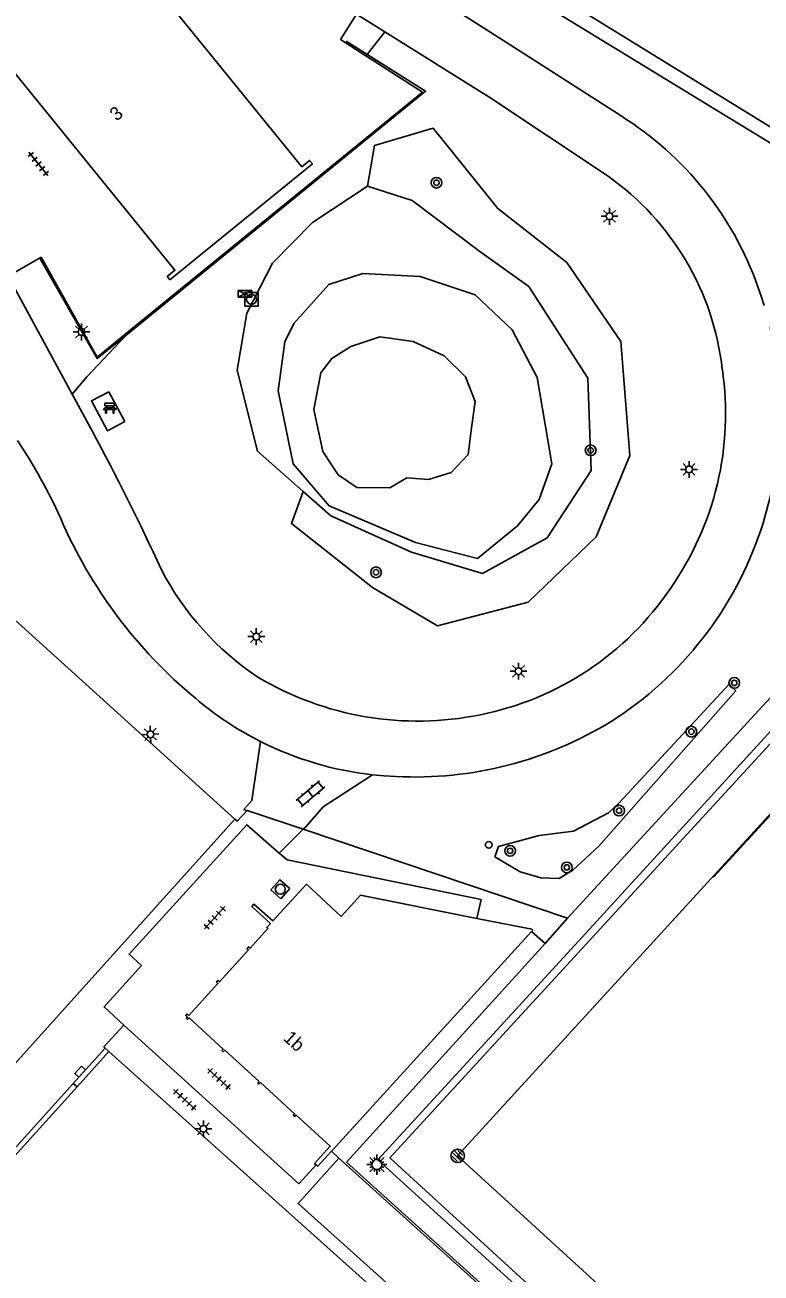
# Model space of a CAD drawing. Extents: x 128000 to 131008, y 398996 to 402500.
# Drawn here: x 128820.2 to 128875.2, y 399965.6 to 400058.8 of the extents above; entities that cross this region are included whole.
import ezdxf

# ---------------------------------------------------------------- set-up
doc = ezdxf.new("R2010")
doc.units = 0
for name, color, linetype in [('bs-afsc-ballenvanger', 7, 'Continuous'), ('bs-afsc-belijning', 7, 'Continuous'), ('bs-afsc-doel', 7, 'Continuous'), ('bs-afsc-hekwerk laag', 7, 'Continuous'), ('bs-symb-cornervlag', 7, 'Continuous'), ('bs-symb-veldverlichting', 7, 'Continuous'), ('gg-afsc-haag', 7, 'Continuous'), ('gg-afsc-hekwerk', 7, 'Continuous'), ('gg-anno-huisnummerreeks BGT', 7, 'Continuous'), ('gg-bbg-hoofdgebouw', 7, 'Continuous'), ('gg-knt-BGT kruinlijn', 7, 'Continuous'), ('gg-knt-verharding', 7, 'Continuous'), ('gg-kntw-beschoeiing', 7, 'Continuous'), ('gg-kntw-bovenkant insteek waterloop', 7, 'Continuous'), ('gg-kntw-waterlijn', 7, 'Continuous'), ('gt-grn-groengrens', 7, 'Continuous'), ('gt-symb-afsluitpaal', 7, 'Continuous'), ('gt-symb-bank', 7, 'Continuous'), ('gt-symb-boom', 7, 'Continuous'), ('gt-symb-kast', 7, 'Continuous'), ('gt-symb-klinker verharding', 7, 'Continuous'), ('gt-symb-kolk', 7, 'Continuous'), ('gt-symb-lichtmast', 7, 'Continuous'), ('gt-symb-rioolschacht', 7, 'Continuous'), ('gt-symb-tegel verharding', 7, 'Continuous')]:
    doc.layers.add(name, color=color, linetype=linetype)

# ---------------------------------------------------------------- blocks, each defined once
blk = doc.blocks.new('gt0-LMAST')
at = {"layer": 'gt-symb-lichtmast'}
for p, q in [((-0.182, 0.173), (-0.447, 0.438)), ((-0.005, 0.246), (-0.005, 0.621)), ((0.172, 0.173), (0.437, 0.438)), ((-0.255, -0.004), (-0.63, -0.004)), ((-0.182, -0.181), (-0.447, -0.446)), ((-0.005, -0.254), (-0.005, -0.629)), ((0.437, -0.446), (0.172, -0.181)), ((0.245, -0.004), (0.62, -0.004))]:
    blk.add_line(p, q, dxfattribs=at)
blk.add_circle((-0.005, -0.004), 0.25, dxfattribs=at)
blk = doc.blocks.new('gt0-BANK')
at = {"layer": 'gt-symb-bank'}
for p, q in [((-0.504, 0.274), (-0.322, 0.274)), ((-0.314, 0.265), (-0.314, 0.007)), ((-0.308, 0), (-0.266, 0)), ((-0.258, 0.009), (-0.258, 0.265)), ((-0.251, 0.274), (0.252, 0.274)), ((-0.243, 0.547), (-0.243, 0.412)), ((0.244, 0.487), (0.244, 0.547)), ((0.26, 0.265), (0.26, 0.007)), ((0.266, 0), (0.305, 0)), ((0.311, 0.007), (0.311, 0.265)), ((0.319, 0.274), (0.501, 0.274))]:
    blk.add_line(p, q, dxfattribs=at)
for points in [[(-0.251, 0.404), (-0.362, 0.404), (-0.504, 0.274)], [(-0.362, 0.761), (-0.362, 0.554), (-0.251, 0.554)], [(0.252, 0.554), (0.359, 0.554), (0.359, 0.761), (-0.362, 0.761)], [(0.501, 0.274), (0.359, 0.404), (0.244, 0.404)]]:
    blk.add_lwpolyline(points, dxfattribs=at)
for centre, start, end in [((-0.308, 0.007), 180, 270), ((0.266, 0.007), 180, 270), ((0.305, 0.007), 270, 0)]:
    blk.add_arc(centre, 0.00643, start, end, dxfattribs=at)
for points, degree in [([(-0.322, 0.274), (-0.314, 0.273), (-0.314, 0.265)], 2), ([(-0.266, 0), (-0.258, 0), (-0.258, 0.009)], 2), ([(-0.258, 0.265), (-0.257, 0.274), (-0.251, 0.274)], 2), ([(-0.251, 0.554), (-0.243, 0.553), (-0.243, 0.547)], 2), ([(-0.243, 0.412), (-0.243, 0.404), (-0.251, 0.404)], 2), ([(-0.18, 0.554), (0, 0.554), (0.18, 0.554), (0.189, 0.553), (0.189, 0.547), (0.189, 0.48), (0.189, 0.412), (0.189, 0.404), (0.18, 0.404), (0, 0.404), (-0.18, 0.404), (-0.188, 0.404), (-0.188, 0.412), (-0.188, 0.48), (-0.188, 0.547), (-0.186, 0.554), (-0.18, 0.554)], 3), ([(0.244, 0.547), (0.245, 0.554), (0.252, 0.554)], 2), ([(0.244, 0.404), (0.244, 0.462), (0.244, 0.487)], 2), ([(0.252, 0.274), (0.26, 0.273), (0.26, 0.265)], 2), ([(0.311, 0.265), (0.312, 0.274), (0.319, 0.274)], 2)]:
    blk.add_open_spline(points, degree=degree, dxfattribs=at)
blk = doc.blocks.new('gt0-KAST')
at = {"layer": 'gt-symb-kast'}
for p, q in [((-0.501, -0.249), (0.501, 0.249)), ((-0.501, 0.249), (0.501, -0.249))]:
    blk.add_line(p, q, dxfattribs=at)
blk.add_lwpolyline([(0.501, 0.249), (-0.501, 0.249), (-0.501, -0.249), (0.501, -0.249)], close=True, dxfattribs=at)
blk = doc.blocks.new('gt0-RS')
at = {"layer": 'gt-symb-rioolschacht'}
blk.add_lwpolyline([(-0.5, -0.5), (0.5, -0.5), (0.5, 0.5), (-0.5, 0.5)], close=True, dxfattribs=at)
blk.add_circle((0, 0), 0.375, dxfattribs=at)
blk = doc.blocks.new('gt0-BOOM')
at = {"layer": 'gt-symb-boom'}
for radius in [0.4, 0.2]:
    blk.add_circle((0, 0), radius, dxfattribs=at)
blk = doc.blocks.new('gt0-KL1')
at = {"layer": 'gt-symb-klinker verharding'}
for p, q in [((-1.15, 0.3), (1.15, 0.3)), ((-1, -0.3), (-1, 0.3)), ((-0.5, 0.3), (-0.5, 0.45)), ((0, -0.3), (0, 0.3)), ((0.5, 0.3), (0.5, 0.45)), ((1, -0.3), (1, 0.3)), ((-1.15, -0.3), (1.15, -0.3)), ((-0.5, -0.45), (-0.5, -0.3)), ((0.5, -0.45), (0.5, -0.3))]:
    blk.add_line(p, q, dxfattribs=at)
blk = doc.blocks.new('gt0-TEG1')
at = {"layer": 'gt-symb-tegel verharding'}
for p, q in [((-1.125, 0), (1.125, 0)), ((-0.9, -0.25), (-0.9, 0.25)), ((-0.45, -0.25), (-0.45, 0.25)), ((0, -0.25), (0, 0.25)), ((0.45, -0.25), (0.45, 0.25)), ((0.9, -0.25), (0.9, 0.25))]:
    blk.add_line(p, q, dxfattribs=at)
blk = doc.blocks.new('gt0-KOLK')
at = {"layer": 'gt-symb-kolk'}
blk.add_lwpolyline([(0, 0), (0.375, 0), (0.375, 0.4), (-0.375, 0.4), (-0.375, 0), (0, 0)], dxfattribs=at)
blk = doc.blocks.new('bs0-VELDV')
at = {"layer": 'bs-symb-veldverlichting'}
for p, q in [((-0.375, 0), (-0.75, 0)), ((-0.53, 0.53), (-0.265, 0.265)), ((-0.346, 0.144), (-0.52, 0.215)), ((-0.215, 0.52), (-0.144, 0.346)), ((0, 0.75), (0, 0.375)), ((0.215, 0.52), (0.144, 0.346)), ((0.265, 0.265), (0.53, 0.53)), ((0.346, 0.144), (0.52, 0.215)), ((0.375, 0), (0.75, 0)), ((-0.265, -0.265), (-0.53, -0.53)), ((-0.346, -0.144), (-0.52, -0.215)), ((-0.144, -0.346), (-0.215, -0.52)), ((0, -0.375), (0, -0.75)), ((0.144, -0.346), (0.215, -0.52)), ((0.265, -0.265), (0.53, -0.53)), ((0.346, -0.144), (0.52, -0.215))]:
    blk.add_line(p, q, dxfattribs=at)
blk.add_circle((0, 0), 0.375, dxfattribs=at)
blk = doc.blocks.new('bs0-CORNVLG')
at = {"layer": 'bs-symb-cornervlag'}
for p, q in [((-0.345, 0.203), (0.203, -0.345)), ((-0.212, 0.354), (0.345, -0.203)), ((0.025, 0.399), (0.399, 0.025)), ((-0.399, -0.025), (-0.025, -0.399))]:
    blk.add_line(p, q, dxfattribs=at)
blk.add_circle((0, 0), 0.5, dxfattribs=at)
blk = doc.blocks.new('gt0-APAAL')
at = {"layer": 'gt-symb-afsluitpaal'}
blk.add_circle((0, 0), 0.25, dxfattribs=at)

msp = doc.modelspace()

# ---------------------------------------------------------------- linework, layer by layer
at = {"layer": 'bs-afsc-ballenvanger'}
msp.add_line((128862.4, 399991.239), (128879.987, 400010.504), dxfattribs=at)
at = {"layer": 'bs-afsc-belijning'}
msp.add_lwpolyline([(128969.493, 399954.084), (128926.299, 399906.869), (128852.546, 399974.328), (128895.703, 400021.526), (128969.493, 399954.084)], dxfattribs=at)
at = {"layer": 'bs-afsc-doel'}
msp.add_line((128871.653, 399995.138), (128876.733, 400000.664), dxfattribs=at)
at = {"layer": 'bs-afsc-hekwerk laag'}
for points in [[(128821.359, 400041.337), (128825.64, 400033.841), (128850.147, 400053.799), (128844.216, 400057.531)], [(128860.457, 399961.411), (128846.597, 399974.02), (128862.4, 399991.239)]]:
    msp.add_lwpolyline(points, dxfattribs=at)
at = {"layer": 'gg-afsc-haag'}
msp.add_lwpolyline([(128855.332, 399996.663), (128855.594, 399997.422), (128858.624, 399998.241), (128861.187, 399998.56), (128863.809, 399999.926), (128864.604, 400000.67), (128872.816, 400009.54), (128873.301, 400009.051), (128863.074, 399997.443), (128861.171, 399995.684), (128860.112, 399995.021), (128858.766, 399995.079), (128857.223, 399995.528), (128855.332, 399996.663)], dxfattribs=at)
at = {"layer": 'gg-afsc-hekwerk'}
for p, q in [((128845.781, 400056.546), (128844.216, 400057.531)), ((128835.925, 399999.468), (128808.709, 400024.106)), ((128860.739, 399992.067), (128877.82, 400010.635)), ((128862.4, 399991.239), (128879.987, 400010.504)), ((128836.576, 400000.192), (128836.818, 400000.095)), ((128835.925, 399999.468), (128812.945, 399973.925)), ((128860.739, 399992.067), (128841.023, 399998.704)), ((128860.739, 399992.067), (128859.084, 399990.19)), ((128859.084, 399990.19), (128858.07, 399991.084)), ((128826.517, 399982.115), (128824.133, 399979.473)), ((128853.64, 399957.82), (128826.517, 399982.115)), ((128824.133, 399979.473), (128818.774, 399973.534)), ((128843.121, 399974.67), (128843.674, 399974.165))]:
    msp.add_line(p, q, dxfattribs=at)
for points in [[(128827.77, 400035.575), (128850.147, 400053.799), (128845.781, 400056.546)], [(128821.359, 400041.337), (128825.64, 400033.841), (128827.77, 400035.575)], [(128836.818, 400000.095), (128836.083, 399999.325), (128835.925, 399999.468)], [(128841.023, 399998.704), (128836.836, 400000.113), (128836.818, 400000.095)], [(128860.457, 399961.411), (128846.597, 399974.02), (128862.4, 399991.239)], [(128843.674, 399974.165), (128857.574, 399961.621), (128853.925, 399957.565)]]:
    msp.add_lwpolyline(points, dxfattribs=at)
at = {"layer": 'gg-bbg-hoofdgebouw'}
for p, q in [((128858.07, 399991.084), (128843.222, 399974.781)), ((128843.222, 399974.781), (128843.121, 399974.67))]:
    msp.add_line(p, q, dxfattribs=at)
for points in [[(128826.349, 400067.256), (128826.551, 400067.008), (128825.981, 400066.545), (128840.924, 400048.171), (128841.497, 400048.637), (128841.699, 400048.389), (128831.066, 400039.738), (128830.871, 400039.979), (128831.445, 400040.446), (128816.486, 400058.832), (128815.912, 400058.365), (128815.716, 400058.605), (128826.349, 400067.256)], [(128841.977, 399973.657), (128841.861, 399973.762), (128843.04, 399975.056), (128840.478, 399977.389), (128840.37, 399977.271), (128840.274, 399977.358), (128840.375, 399977.469), (128837.817, 399979.799), (128837.716, 399979.688), (128837.62, 399979.776), (128837.721, 399979.886), (128835.156, 399982.223), (128835.048, 399982.105), (128834.952, 399982.192), (128835.053, 399982.303), (128832.495, 399984.633), (128832.387, 399984.514), (128832.291, 399984.602), (128832.372, 399984.69), (128832.254, 399984.798), (128832.365, 399984.919), (128832.475, 399984.818), (128834.648, 399987.198), (128834.534, 399987.302), (128834.648, 399987.427), (128834.762, 399987.323), (128836.935, 399989.702), (128836.821, 399989.806), (128836.935, 399989.931), (128837.049, 399989.827), (128838.386, 399991.291), (128838.294, 399991.375), (128838.573, 399991.68), (128837.19, 399992.943), (128837.326, 399993.111), (128838.754, 399991.878), (128841.255, 399994.601), (128843.858, 399992.207), (128845.302, 399993.784), (128853.985, 399992.054)], [(128853.985, 399992.054), (128858.076, 399991.239), (128858.15, 399991.172), (128858.07, 399991.084)], [(128843.121, 399974.67), (128842.098, 399973.547), (128841.977, 399973.657)]]:
    msp.add_lwpolyline(points, dxfattribs=at)
at = {"layer": 'gg-knt-BGT kruinlijn'}
msp.add_lwpolyline([(128905.729, 400031.454), (128875.713, 400050.057), (128855.192, 400062.605), (128851.829, 400065.01), (128850.251, 400066.224), (128849.129, 400067.189), (128846.986, 400069.752), (128845.119, 400072.147), (128844.497, 400073.071), (128841.944, 400077.597), (128840.469, 400080.709), (128838.548, 400083.382), (128836.347, 400085.557), (128833.814, 400087.679), (128831.553, 400089.19), (128794.095, 400112.417)], dxfattribs=at)
at = {"layer": 'gg-knt-verharding'}
for p, q in [((128845.005, 400059.559), (128843.794, 400057.677)), ((128845.005, 400059.559), (128847.118, 400058.235)), ((128845.703, 400056.448), (128843.794, 400057.677)), ((128821.447, 400041.406), (128818.993, 400039.997)), ((128823.768, 400031.185), (128818.993, 400039.997)), ((128825.276, 400028.401), (128823.768, 400031.185)), ((128839.229, 399996.93), (128841.023, 399998.704)), ((128854.296, 399993.469), (128853.985, 399992.054)), ((128844.246, 399973.856), (128859.084, 399990.19)), ((128823.851, 399979.727), (128826.234, 399982.368)), ((128826.234, 399982.368), (128826.517, 399982.115)), ((128818.492, 399973.788), (128823.851, 399979.727)), ((128823.851, 399979.727), (128824.133, 399979.473))]:
    msp.add_line(p, q, dxfattribs=at)
for points in [[(128775.303, 400113.273), (128812.3, 400087.17), (128826.435, 400077.251), (128836.002, 400070.64), (128847.2, 400063.189), (128857.017, 400056.925), (128864.741, 400051.96)], [(128863.774, 400047.458), (128854.942, 400053.334), (128847.118, 400058.235)], [(128828.25, 400036.088), (128849.934, 400053.724), (128845.703, 400056.448)], [(128821.447, 400041.406), (128825.631, 400033.958), (128828.25, 400036.088)], [(128875.424, 400037.811), (128875.203, 400038.506), (128874.963, 400039.198)], [(128826.495, 400031.369), (128825.202, 400030.682), (128826.396, 400028.464), (128827.689, 400029.151), (128826.495, 400031.369)], [(128895.531, 400026.496), (128847.492, 399974.171), (128926.473, 399901.859), (128974.467, 399954.212), (128895.531, 400026.496)], [(128837.84, 400005.258), (128837.178, 400000.861), (128836.576, 400000.192)], [(128842.174, 400000), (128842.51, 400000.385), (128846.184, 400002.776)], [(128846.184, 400002.776), (128847.06, 400002.695), (128847.939, 400002.644)], [(128841.023, 399998.704), (128841.178, 399998.857), (128842.174, 400000)], [(128839.229, 399996.93), (128836.797, 399999.042), (128828.023, 399989.392), (128828.937, 399988.53), (128826.149, 399985.441), (128827.622, 399984.09)], [(128839.229, 399996.93), (128839.815, 399996.421), (128854.296, 399993.469)], [(128827.622, 399984.09), (128826.131, 399982.461), (128826.234, 399982.368)], [(128827.622, 399984.09), (128840.697, 399972.245), (128841.977, 399973.657)], [(128844.246, 399973.856), (128858.297, 399961.165), (128856.946, 399959.678), (128857.677, 399959.016), (128830.601, 399928.885), (128826.376, 399932.58)], [(128853.64, 399957.82), (128854.28, 399958.535), (128840.63, 399970.77), (128843.674, 399974.165)]]:
    msp.add_lwpolyline(points, dxfattribs=at)
for centre, radius, start, end in [((128851.671, 400031.017), 24.687, 19.35368, 58.03379), ((128851.984, 400030.751), 20.448, 6.42833, 54.79062), ((128849.078, 400029.822), 27.53, 341.55395, 13.32758), ((128849.86, 400029.727), 22.688, 324.933, 8.39732), ((128684.463, 399951.672), 160.361, 24.47713, 28.58611), ((128786.297, 400005.383), 40.172, 24.35249, 33.79375), ((128855.89, 400036.148), 35.921, 203.28592, 230.34205), ((128849.527, 400029.582), 27.029, 302.41017, 341.73432), ((128849.699, 400028.168), 21.75, 207.53294, 236.30039), ((128849.885, 400029.201), 22.369, 281.23516, 325.99758), ((128849.555, 400030.04), 23.256, 239.15485, 281.62979), ((128848.943, 400027.275), 24.658, 229.6099, 243.23809), ((128849.328, 400030.644), 28.035, 267.16003, 301.59075), ((128848.891, 400027.144), 24.518, 243.20865, 263.66016)]:
    msp.add_arc(centre, radius, start, end, dxfattribs=at)
at = {"layer": 'gg-kntw-beschoeiing'}
msp.add_lwpolyline([(128853.846, 400065.026), (128857.086, 400062.734), (128905.848, 400032.683), (128909.865, 400033.479), (128909.933, 400033.611)], dxfattribs=at)
at = {"layer": 'gg-kntw-bovenkant insteek waterloop'}
msp.add_lwpolyline([(128840.309, 400036.475), (128842.92, 400039.387), (128845.457, 400040.209), (128849.748, 400039.985), (128853.852, 400038.603), (128856.613, 400035.99), (128858.478, 400032.443), (128859.075, 400028.934), (128859.576, 400025.988), (128858.628, 400023.334), (128857.023, 400021.355), (128854.039, 400018.928), (128849.412, 400020.123), (128842.958, 400022.849), (128840.271, 400025.985), (128839.152, 400031.435), (128839.637, 400035.094), (128840.309, 400036.475)], dxfattribs=at)
at = {"layer": 'gg-kntw-waterlijn'}
msp.add_lwpolyline([(128841.801, 400030.054), (128842.323, 400032.779), (128843.144, 400033.862), (128844.562, 400034.758), (128846.726, 400035.467), (128849.226, 400035.131), (128851.539, 400034.049), (128853.143, 400032.481), (128853.852, 400030.651), (128853.591, 400028.673), (128853.33, 400026.694), (128852.061, 400025.35), (128850.382, 400024.827), (128848.741, 400024.939), (128847.472, 400024.193), (128845.01, 400024.23), (128843.629, 400025.163), (128842.473, 400026.918), (128841.801, 400030.054)], dxfattribs=at)
at = {"layer": 'gt-grn-groengrens'}
for p, q in [((128847.118, 400058.235), (128845.781, 400056.546)), ((128845.781, 400056.546), (128845.703, 400056.448)), ((128828.25, 400036.088), (128827.77, 400035.575))]:
    msp.add_line(p, q, dxfattribs=at)
for points in [[(128845.817, 400046.723), (128846.331, 400049.751), (128850.708, 400051.052), (128855.545, 400045.047), (128860.69, 400041.025), (128864.737, 400035.121), (128865.393, 400026.606), (128862.889, 400020.54), (128857.808, 400015.656), (128851.036, 400013.888), (128846.187, 400016.759), (128840.154, 400021.542), (128841.017, 400023.93)], [(128841.017, 400023.93), (128837.597, 400026.939), (128836.097, 400032.971), (128836.804, 400037.24), (128838.727, 400040.981), (128841.699, 400044.009), (128845.817, 400046.723)], [(128845.817, 400046.723), (128849.143, 400045.657), (128854.204, 400041.835), (128857.859, 400039.217), (128862.255, 400032.373), (128862.509, 400025.484), (128859.234, 400020.464), (128854.396, 400017.809), (128849.092, 400019.402), (128843.081, 400022.114), (128841.017, 400023.93)], [(128827.77, 400035.575), (128824.864, 400032.474), (128823.768, 400031.185)]]:
    msp.add_lwpolyline(points, dxfattribs=at)

# ---------------------------------------------------------------- block references
at = {"layer": 'bs-symb-cornervlag'}
msp.add_blockref('bs0-CORNVLG', (128852.546, 399974.328), dxfattribs=at)
at = {"layer": 'bs-symb-veldverlichting'}
msp.add_blockref('bs0-VELDV', (128846.522, 399973.673), dxfattribs=at)
at = {"layer": 'gt-symb-afsluitpaal'}
msp.add_blockref('gt0-APAAL', (128854.866, 399997.545), dxfattribs=at)
at = {"layer": 'gt-symb-bank'}
msp.add_blockref('gt0-BANK', (128826.581, 400029.769), dxfattribs=at)
at = {"layer": 'gt-symb-boom'}
for p in [(128850.964, 400046.977), (128862.475, 400027), (128846.454, 400017.891), (128873.196, 400009.637), (128869.992, 400005.995), (128864.6, 400000.102), (128856.464, 399997.099), (128860.696, 399995.859)]:
    msp.add_blockref('gt0-BOOM', p, dxfattribs=at)
at = {"layer": 'gt-symb-kast'}
msp.add_blockref('gt0-KAST', (128836.672, 400038.692), dxfattribs=at)
at = {"layer": 'gt-symb-klinker verharding', "rotation": 40.01095771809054}
msp.add_blockref('gt0-KL1', (128841.554, 400001.361), dxfattribs=at)
at = {"layer": 'gt-symb-kolk', "rotation": 47.91906958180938}
msp.add_blockref('gt0-KOLK', (128824.516, 399980.475), dxfattribs=at)
at = {"layer": 'gt-symb-lichtmast'}
for p in [(128863.892, 400044.473), (128824.471, 400035.837), (128869.823, 400025.579), (128837.521, 400013.092), (128857.092, 400010.507), (128833.569, 399976.345)]:
    msp.add_blockref('gt0-LMAST', p, dxfattribs=at)
at = {"layer": 'gt-symb-lichtmast', "rotation": 47.876561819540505}
msp.add_blockref('gt0-LMAST', (128829.614, 400005.803), dxfattribs=at)
at = {"layer": 'gt-symb-rioolschacht'}
msp.add_blockref('gt0-RS', (128837.161, 400038.27), dxfattribs=at)
at = {"layer": 'gt-symb-rioolschacht', "rotation": 48.52829927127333}
msp.add_blockref('gt0-RS', (128839.307, 399994.233), dxfattribs=at)
at = {"layer": 'gt-symb-tegel verharding'}
for p, rotation in [((128821.252, 400048.38), -50.92838542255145), ((128834.417, 399992.098), 47.75715663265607), ((128834.732, 399980.071), -42.242843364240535), ((128832.176, 399978.521), -42.20433768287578)]:
    msp.add_blockref('gt0-TEG1', p, dxfattribs=dict(at, rotation=rotation))

# ---------------------------------------------------------------- texts
at = {"layer": 'gg-anno-huisnummerreeks BGT'}
for s, rotation, p in [('3', 39.1, (128827.082, 400051.53)), ('1b', 317.7, (128839.466, 399983.029))]:
    msp.add_text(s, height=1, rotation=rotation, dxfattribs=at).set_placement(p)

doc.saveas('drawing.dxf')
